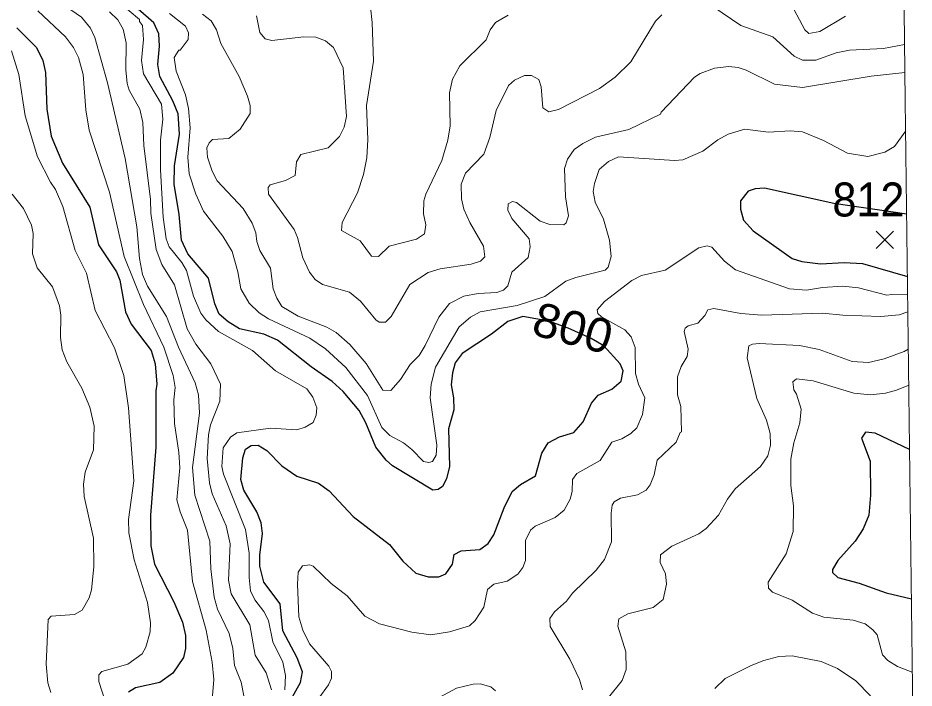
# Model space of a CAD drawing. Extents: x 265 to 291.4, y 7731.5 to 7759.6.
# Drawn here: x 289.21 to 291.321, y 7740.103 to 7741.681 of the extents above; entities that cross this region are included whole.
import ezdxf
from ezdxf.enums import TextEntityAlignment as Align

# ---------------------------------------------------------------- set-up
doc = ezdxf.new("R2010")
doc.units = 0
doc.header["$LTSCALE"] = 0.032
for name, color, linetype, lineweight in [('1', 7, 'Continuous', 25), ('2', 7, 'Continuous', 13), ('21', 7, 'Continuous', 25), ('61', 7, 'Continuous', 13), ('63', 7, 'Continuous', 25)]:
    doc.layers.add(name, color=color, linetype=linetype, lineweight=lineweight)

msp = doc.modelspace()

# ---------------------------------------------------------------- linework, layer by layer
at = {"layer": '1'}
for points in [[(289.5756, 7741.4852), (289.5445, 7741.5425), (289.5398, 7741.5712), (289.5438, 7741.6141), (289.5422, 7741.6428), (289.5302, 7741.669), (289.4626, 7741.7287)], [(289.2081, 7741.6571), (289.2542, 7741.6109), (289.2693, 7741.5807), (289.2757, 7741.5521), (289.2789, 7741.4662), (289.2884, 7741.4025), (289.3154, 7741.3389), (289.3799, 7741.2355), (289.3998, 7741.1464), (289.4427, 7741.0827), (289.4507, 7741.0636), (289.4634, 7740.9889), (289.4769, 7740.9602), (289.5239, 7740.8982), (289.5334, 7740.8664), (289.5374, 7740.8186), (289.535, 7740.8027), (289.535, 7740.6707), (289.5223, 7740.51), (289.5231, 7740.4384), (289.5318, 7740.3954), (289.5772, 7740.3063), (289.5978, 7740.2586), (289.605, 7740.2268), (289.605, 7740.1966), (289.6002, 7740.1751), (289.5756, 7740.1385), (289.5446, 7740.1162), (289.4873, 7740.1043), (289.4706, 7740.0939)], [(289.85, 7740.0701), (289.8755, 7740.1162), (289.8802, 7740.1417), (289.8683, 7740.1743), (289.8341, 7740.2379), (289.8277, 7740.3016), (289.7896, 7740.3525), (289.78, 7740.3907), (289.78, 7740.4161), (289.7864, 7740.467), (289.7832, 7740.4925), (289.7728, 7740.5179), (289.7426, 7740.5688), (289.7355, 7740.5943), (289.7402, 7740.6452), (289.7466, 7740.6659), (289.7594, 7740.6746), (289.776, 7740.6754), (289.7967, 7740.6627), (289.8317, 7740.6261), (289.8675, 7740.6022), (289.9185, 7740.5855), (289.9431, 7740.568), (289.9996, 7740.5076), (290.0855, 7740.4416), (290.1165, 7740.4018), (290.1475, 7740.3739), (290.1762, 7740.3652), (290.2016, 7740.3652), (290.2183, 7740.3723), (290.2334, 7740.3954), (290.2374, 7740.4177), (290.2541, 7740.4264), (290.2979, 7740.4296), (290.3178, 7740.4439), (290.3313, 7740.4638), (290.3551, 7740.5275), (290.3742, 7740.5657), (290.3942, 7740.5823), (290.4291, 7740.603), (290.4442, 7740.6564), (290.4594, 7740.6802), (290.4856, 7740.6945), (290.5198, 7740.7048), (290.5413, 7740.7303), (290.5612, 7740.7741), (290.5771, 7740.7924), (290.6089, 7740.8067), (290.6312, 7740.8258), (290.636, 7740.8504), (290.6288, 7740.8664), (290.5898, 7740.9085), (290.5603, 7740.9258), (290.5065, 7740.9504), (290.4607, 7740.967), (290.3997, 7740.9777), (290.3639, 7740.9658), (290.3257, 7740.9363), (290.2565, 7740.891), (290.2398, 7740.8687), (290.2334, 7740.8457), (290.2303, 7740.817), (290.2358, 7740.7868), (290.2366, 7740.7582), (290.2247, 7740.7136), (290.2271, 7740.6245), (290.2199, 7740.5959), (290.2104, 7740.5776), (290.2, 7740.5704), (290.1873, 7740.5688), (290.0927, 7740.6261), (290.0775, 7740.6396), (290.0529, 7740.6707), (290.0298, 7740.7279), (290.0139, 7740.7566), (289.9765, 7740.8011), (289.9503, 7740.825), (289.9009, 7740.8592), (289.8214, 7740.922), (289.7896, 7740.9363), (289.7323, 7740.9491), (289.7053, 7740.965), (289.6846, 7740.9833), (289.6742, 7741.0079), (289.6591, 7741.0684), (289.6106, 7741.1257), (289.5955, 7741.1575), (289.5899, 7741.218), (289.578, 7741.2896), (289.5788, 7741.3325), (289.5907, 7741.4073), (289.5875, 7741.455), (289.5756, 7741.4852)], [(291.3033, 7741.2191), (291.1316, 7741.2442), (290.9685, 7741.28), (290.9462, 7741.2784), (290.9303, 7741.2728), (290.912, 7741.2498), (290.912, 7741.2307), (290.9192, 7741.2044), (290.9414, 7741.1798), (291.0337, 7741.1145), (291.056, 7741.1074), (291.1005, 7741.1018), (291.1562, 7741.105), (291.1992, 7741.1026), (291.3051, 7741.0722)], [(291.31, 7740.665), (291.2294, 7740.7033), (291.2063, 7740.7056), (291.1968, 7740.6913), (291.2175, 7740.6373), (291.2182, 7740.5577), (291.2143, 7740.51), (291.2007, 7740.4782), (291.1817, 7740.4495), (291.1411, 7740.4034), (291.1284, 7740.3827), (291.1284, 7740.3755), (291.1411, 7740.3636), (291.1912, 7740.3501), (291.2549, 7740.3278), (291.3143, 7740.3131)]]:
    msp.add_lwpolyline(points, dxfattribs=at)
at = {"layer": '2'}
for points in [[(289.1436, 7742.5989), (289.2574, 7742.3316), (289.3083, 7742.1757), (289.321, 7742.1519), (289.3576, 7742.1033), (289.3719, 7742.0771), (289.3775, 7742.0532), (289.3735, 7742.0198), (289.3632, 7741.9999), (289.3338, 7741.9673), (289.3266, 7741.9434), (289.3298, 7741.9084), (289.3401, 7741.8655), (289.3409, 7741.8416), (289.3258, 7741.7764), (289.3059, 7741.7318), (289.3075, 7741.7183), (289.36, 7741.6825), (289.3815, 7741.6563), (289.3918, 7741.6348)], [(289.4236, 7741.739), (289.4968, 7741.677), (289.4968, 7741.6722), (289.504, 7741.6626), (289.5064, 7741.63), (289.5016, 7741.5807), (289.5064, 7741.5489), (289.5485, 7741.4773), (289.5517, 7741.4423), (289.5462, 7741.393), (289.5462, 7741.323), (289.5525, 7741.2116), (289.5597, 7741.1607), (289.5668, 7741.1416), (289.5963, 7741.105), (289.6074, 7741.0859), (289.6241, 7741.0255), (289.6408, 7740.9857), (289.6527, 7740.9698), (289.683, 7740.9427), (289.7625, 7740.8982), (289.8166, 7740.8504), (289.8906, 7740.8075), (289.9049, 7740.7884), (289.9145, 7740.7629), (289.9129, 7740.7454), (289.9057, 7740.7287), (289.8866, 7740.7176), (289.8675, 7740.7112), (289.8055, 7740.7152), (289.7259, 7740.7041), (289.7108, 7740.6937), (289.6941, 7740.6691), (289.6909, 7740.6245), (289.6949, 7740.607), (289.7466, 7740.4766), (289.7546, 7740.4209), (289.7546, 7740.3636), (289.7578, 7740.3326), (289.7681, 7740.3111), (289.7896, 7740.2833), (289.8007, 7740.2626), (289.811, 7740.2125), (289.8341, 7740.1647), (289.8405, 7740.1329), (289.8389, 7740.0995)], [(290.037, 7741.743), (290.0449, 7741.6698), (290.0481, 7741.5791), (290.0314, 7741.4741), (290.0346, 7741.3946), (290.0322, 7741.3516), (290.0242, 7741.3118), (290.0099, 7741.2689), (289.9741, 7741.1989), (289.9725, 7741.1806), (290.0163, 7741.1559), (290.0433, 7741.1201), (290.0592, 7741.1193), (290.0847, 7741.1432), (290.1491, 7741.1599), (290.1682, 7741.1726), (290.1706, 7741.1933), (290.1658, 7741.2196), (290.1666, 7741.2498), (290.1706, 7741.2657), (290.2088, 7741.3452), (290.2231, 7741.393), (290.2279, 7741.4264), (290.2271, 7741.5043), (290.2334, 7741.5362), (290.2509, 7741.568), (290.313, 7741.6292), (290.3225, 7741.6523), (290.3353, 7741.6698), (290.3647, 7741.6873)], [(291.2984, 7741.6184), (291.2485, 7741.6085), (291.169, 7741.6046), (291.1371, 7741.5982), (291.0894, 7741.5815), (291.0576, 7741.5815), (291.0385, 7741.5902), (290.9884, 7741.6364), (290.9128, 7741.6626), (290.8468, 7741.7072)], [(291.0321, 7741.7112), (291.0631, 7741.6523), (291.0727, 7741.6443), (291.099, 7741.6483), (291.1594, 7741.6849)], [(289.6687, 7740.0852), (289.6718, 7740.1234), (289.6679, 7740.1647), (289.6535, 7740.2395), (289.6217, 7740.3541), (289.6098, 7740.475), (289.5923, 7740.5179), (289.5843, 7740.5466), (289.5915, 7740.6214), (289.5891, 7740.6579), (289.5788, 7740.7264), (289.5772, 7740.782), (289.5804, 7740.8107), (289.5764, 7740.8393), (289.5541, 7740.9061), (289.5064, 7741.0064), (289.461, 7741.1193), (289.426, 7741.2705), (289.3783, 7741.4168), (289.3703, 7741.4646), (289.364, 7741.5473), (289.3528, 7741.5871), (289.3417, 7741.6109), (289.3226, 7741.6364), (289.2574, 7741.6976)], [(289.8079, 7740.0995), (289.7951, 7740.1393), (289.7689, 7740.1807), (289.7562, 7740.2522), (289.7124, 7740.3254), (289.706, 7740.3573), (289.71, 7740.4432), (289.7005, 7740.4853), (289.6679, 7740.5609), (289.6615, 7740.5864), (289.6559, 7740.6436), (289.6591, 7740.6993), (289.6639, 7740.7232), (289.6862, 7740.7789), (289.6877, 7740.8186), (289.6647, 7740.8664), (289.6297, 7740.9125), (289.609, 7740.9491), (289.5788, 7741.0525), (289.5493, 7741.1002), (289.5358, 7741.1352), (289.5231, 7741.2211), (289.5223, 7741.253), (289.5072, 7741.3802), (289.5048, 7741.4343), (289.4976, 7741.4662), (289.4722, 7741.5107), (289.4674, 7741.5266), (289.4642, 7741.5584), (289.465, 7741.6221), (289.4586, 7741.6539), (289.4459, 7741.6762), (289.426, 7741.6952)], [(291.3009, 7741.4148), (291.2747, 7741.3778), (291.2517, 7741.3643), (291.2119, 7741.3548), (291.1642, 7741.3619), (291.1077, 7741.3922), (291.0576, 7741.4128), (291.0289, 7741.4152), (290.978, 7741.412), (290.9224, 7741.4184), (290.8826, 7741.4073), (290.8587, 7741.3938), (290.8229, 7741.3667), (290.776, 7741.3468), (290.7569, 7741.3452), (290.6248, 7741.354), (290.601, 7741.3428), (290.5795, 7741.3238), (290.5683, 7741.2911), (290.5652, 7741.2721), (290.5699, 7741.2466), (290.589, 7741.2068), (290.6033, 7741.1575), (290.6073, 7741.1193), (290.6002, 7741.0939), (290.593, 7741.0867), (290.5246, 7741.07), (290.5007, 7741.0612), (290.4514, 7741.0246), (290.3862, 7741.004), (290.2987, 7740.9888), (290.2764, 7740.9761), (290.2494, 7740.9539), (290.1937, 7740.8584), (290.1833, 7740.8186), (290.181, 7740.7868), (290.1969, 7740.6754), (290.1953, 7740.6516), (290.1865, 7740.6365), (290.1778, 7740.6341), (290.1658, 7740.6365), (290.138, 7740.6651), (290.1181, 7740.6802), (290.0863, 7740.6977), (290.0672, 7740.7168), (290.0338, 7740.7916), (289.9829, 7740.8576), (289.9344, 7740.9021), (289.8978, 7740.9268), (289.8007, 7740.9721), (289.7784, 7740.9865), (289.7546, 7741.0095), (289.7355, 7741.043), (289.7283, 7741.0827), (289.7148, 7741.1305), (289.6933, 7741.1671), (289.6472, 7741.2259), (289.6297, 7741.2657), (289.6138, 7741.3134), (289.6106, 7741.3532), (289.6162, 7741.4216), (289.6122, 7741.4677), (289.605, 7741.4996), (289.5827, 7741.5553), (289.578, 7741.5871), (289.5891, 7741.6046), (289.5923, 7741.6046), (289.6114, 7741.63), (289.6122, 7741.6451), (289.605, 7741.661), (289.5676, 7741.6913)], [(289.6448, 7741.6897), (289.6655, 7741.6738), (289.6782, 7741.6523), (289.6885, 7741.6205), (289.7315, 7741.5425)], [(290.7267, 7741.6881), (290.7115, 7741.673), (290.6535, 7741.5775), (290.6169, 7741.5409), (290.5803, 7741.5147), (290.4832, 7741.4653), (290.461, 7741.4598), (290.4466, 7741.4693), (290.4427, 7741.5187), (290.4371, 7741.5354), (290.4196, 7741.5449), (290.4037, 7741.5449), (290.3798, 7741.5338), (290.3655, 7741.5218), (290.3369, 7741.463), (290.3217, 7741.3993), (290.3074, 7741.3596), (290.2645, 7741.315), (290.2541, 7741.2896), (290.2549, 7741.2546), (290.2605, 7741.2307), (290.2748, 7741.1989), (290.3066, 7741.1432), (290.3098, 7741.1185), (290.2995, 7741.1082), (290.278, 7741.101), (290.2048, 7741.0899), (290.1762, 7741.0811), (290.1332, 7741.0533), (290.0895, 7740.9777), (290.076, 7740.9642), (290.0608, 7740.9642), (290.0529, 7740.9698), (290.0171, 7741.0143), (289.9916, 7741.035), (289.928, 7741.0533), (289.9105, 7741.0652), (289.897, 7741.0819), (289.881, 7741.1161), (289.8691, 7741.1639), (289.8612, 7741.183), (289.8007, 7741.2657), (289.7999, 7741.2816), (289.8047, 7741.288), (289.8405, 7741.2983), (289.8635, 7741.3094), (289.8667, 7741.3421), (289.8763, 7741.3588), (289.9407, 7741.3747), (289.9678, 7741.4017), (289.9789, 7741.4232), (289.9845, 7741.4487), (289.9765, 7741.5632), (289.9534, 7741.6109), (289.9344, 7741.6268), (289.9121, 7741.6356), (289.8834, 7741.6364), (289.8087, 7741.6276), (289.7928, 7741.6316), (289.78, 7741.6459), (289.7721, 7741.6857)], [(289.3918, 7741.6348), (289.4213, 7741.5282), (289.4626, 7741.35), (289.4905, 7741.1893), (289.4968, 7741.1146), (289.504, 7741.0764), (289.5159, 7741.0493)], [(289.1953, 7741.603), (289.2128, 7741.5473), (289.2272, 7741.4502), (289.2566, 7741.354), (289.2868, 7741.2943), (289.2988, 7741.2768), (289.3163, 7741.2371), (289.3449, 7741.1336), (289.3719, 7741.0796), (289.3926, 7740.992), (289.438, 7740.9045), (289.4602, 7740.8393), (289.4706, 7740.7629), (289.4833, 7740.5911), (289.4706, 7740.5004), (289.4714, 7740.4686), (289.4841, 7740.405), (289.5159, 7740.3047), (289.5223, 7740.257), (289.5215, 7740.2355), (289.5119, 7740.1997), (289.5032, 7740.1838), (289.469, 7740.16), (289.4077, 7740.1425), (289.4006, 7740.1345), (289.4006, 7740.1186), (289.434, 7740.0168)], [(289.6687, 7741.3945), (289.6607, 7741.3866), (289.6551, 7741.3747), (289.6567, 7741.3532), (289.6679, 7741.3198), (289.6798, 7741.2975), (289.741, 7741.2323), (289.7617, 7741.1973), (289.7705, 7741.175), (289.7729, 7741.1543), (289.78, 7741.1336), (289.8055, 7741.0915), (289.8118, 7741.043), (289.8198, 7741.0207), (289.8317, 7741.0016), (289.8707, 7740.9785), (289.9375, 7740.9531), (289.9598, 7740.9403), (289.9924, 7740.9117), (290.0306, 7740.8672), (290.0696, 7740.8043), (290.0887, 7740.8035), (290.1117, 7740.8298), (290.134, 7740.8648), (290.1555, 7740.8862), (290.1698, 7740.9093), (290.2016, 7740.9761), (290.2271, 7741.0087), (290.2605, 7741.0254), (290.2939, 7741.0318), (290.3385, 7741.0342), (290.3536, 7741.0398), (290.3639, 7741.0501), (290.3734, 7741.0819), (290.4116, 7741.1169), (290.4164, 7741.1416), (290.414, 7741.1607), (290.3735, 7741.2084), (290.3639, 7741.2283), (290.3647, 7741.2434), (290.3751, 7741.2482), (290.3846, 7741.2458), (290.4403, 7741.202), (290.4626, 7741.1941), (290.496, 7741.1933), (290.5015, 7741.1981), (290.5071, 7741.2148), (290.4999, 7741.2593), (290.4975, 7741.3262), (290.5047, 7741.3484), (290.5206, 7741.3707), (290.5405, 7741.385), (290.5707, 7741.4001), (290.6487, 7741.4176), (290.7235, 7741.4542), (290.7251, 7741.459), (290.8038, 7741.5409), (290.8173, 7741.5497), (290.8508, 7741.5624), (290.8842, 7741.5664), (290.9064, 7741.564), (290.9255, 7741.5576), (290.9924, 7741.525), (291.0576, 7741.517), (291.2199, 7741.5433), (291.2992, 7741.5521)], [(289.7315, 7741.5425), (289.7514, 7741.4964), (289.7577, 7741.4741), (289.7577, 7741.4558), (289.7339, 7741.4184), (289.7069, 7741.3969), (289.6687, 7741.3945)], [(289.2463, 7741.1734), (289.2423, 7741.1925), (289.2232, 7741.2323), (289.1969, 7741.2657)], [(289.3107, 7740.9284), (289.3115, 7740.9809), (289.3083, 7741.0032), (289.2916, 7741.0477), (289.2558, 7741.0923), (289.2447, 7741.1257), (289.2463, 7741.1734)], [(289.8978, 7740.3938), (289.9057, 7740.3906), (289.9479, 7740.3493), (289.9861, 7740.3206), (290.0274, 7740.2729), (290.0616, 7740.2546), (290.138, 7740.2347), (290.1826, 7740.2284), (290.2271, 7740.2355), (290.274, 7740.2498), (290.2875, 7740.2626), (290.3074, 7740.2936), (290.3162, 7740.3358), (290.3313, 7740.3477), (290.3623, 7740.3549), (290.3878, 7740.3716), (290.3997, 7740.3875), (290.4053, 7740.4034), (290.4053, 7740.4511), (290.4172, 7740.475), (290.4283, 7740.4845), (290.4753, 7740.5052), (290.4968, 7740.5219), (290.5111, 7740.5482), (290.5158, 7740.5657), (290.5166, 7740.5943), (290.5262, 7740.6086), (290.5819, 7740.6388), (290.6089, 7740.6818), (290.6328, 7740.6898), (290.6535, 7740.7025), (290.6678, 7740.716), (290.6813, 7740.747), (290.6869, 7740.7868), (290.6718, 7740.8186), (290.6646, 7740.8441), (290.6638, 7740.9053), (290.6543, 7740.93), (290.6399, 7740.9467), (290.5843, 7740.9769), (290.5763, 7740.9849), (290.5747, 7740.9936), (290.5914, 7741.0135), (290.6559, 7741.0628), (290.6789, 7741.074), (290.7346, 7741.0867), (290.8142, 7741.1392), (290.8333, 7741.144), (290.8444, 7741.1408), (290.8746, 7741.1082), (290.9001, 7741.0875), (291.0274, 7741.0429), (291.0671, 7741.0398), (291.1053, 7741.0461), (291.153, 7741.0493), (291.1896, 7741.0453), (291.2568, 7741.0279), (291.2684, 7741.0294), (291.3056, 7741.0304)], [(289.5159, 7741.0493), (289.5605, 7740.9777), (289.5883, 7740.9061), (289.6281, 7740.8218), (289.636, 7740.7932), (289.6384, 7740.7502), (289.6217, 7740.6229), (289.6273, 7740.5577), (289.6623, 7740.4495), (289.6647, 7740.3843), (289.6726, 7740.3175), (289.6806, 7740.2888), (289.7076, 7740.2316), (289.7164, 7740.1966), (289.7204, 7740.1568), (289.7363, 7740.117), (289.7426, 7740.0852)], [(291.3061, 7740.9891), (291.2859, 7740.9817), (291.2421, 7740.9777), (291.153, 7740.9809), (291.1053, 7740.9857), (290.9621, 7740.9809), (290.9128, 7740.9849), (290.8492, 7740.9968), (290.8348, 7740.9936), (290.8277, 7740.9801), (290.8118, 7740.9626), (290.7887, 7740.9562), (290.7815, 7740.9507), (290.7792, 7740.9427), (290.7887, 7740.9014), (290.7863, 7740.8839), (290.772, 7740.86), (290.764, 7740.8361), (290.764, 7740.7932), (290.7712, 7740.7661), (290.7728, 7740.7065), (290.7696, 7740.7049), (290.7601, 7740.6818), (290.7155, 7740.6396), (290.7084, 7740.6054), (290.6996, 7740.5816), (290.6901, 7740.5688), (290.6694, 7740.5585), (290.6296, 7740.5505), (290.6145, 7740.5418), (290.6097, 7740.5338), (290.6073, 7740.5148), (290.6081, 7740.4479), (290.5914, 7740.4058), (290.5723, 7740.3811), (290.5166, 7740.327), (290.5023, 7740.3079), (290.4737, 7740.2832), (290.4626, 7740.2674), (290.4641, 7740.2483), (290.5103, 7740.1711), (290.5326, 7740.1234), (290.5397, 7740.0995)], [(289.2876, 7740.0931), (289.2805, 7740.1154), (289.2773, 7740.16), (289.282, 7740.265), (289.2884, 7740.2729), (289.3433, 7740.2769), (289.3616, 7740.2864), (289.3783, 7740.3159), (289.3839, 7740.335), (289.3894, 7740.3891), (289.3886, 7740.4559), (289.3664, 7740.5545), (289.3648, 7740.5832), (289.3688, 7740.6118), (289.3886, 7740.6643), (289.3902, 7740.72), (289.3799, 7740.7645), (289.3608, 7740.8091), (289.3258, 7740.8711), (289.3147, 7740.8998), (289.3107, 7740.9284)], [(290.5978, 7740.0772), (290.6336, 7740.121), (290.6431, 7740.1472), (290.6423, 7740.1886), (290.6232, 7740.2491), (290.6256, 7740.2666), (290.6463, 7740.2785), (290.706, 7740.2928), (290.7298, 7740.3119), (290.7378, 7740.3477), (290.7354, 7740.3724), (290.7227, 7740.3986), (290.7235, 7740.4169), (290.7505, 7740.4376), (290.8142, 7740.4662), (290.8309, 7740.4789), (290.8603, 7740.51), (290.881, 7740.5482), (290.8993, 7740.572), (290.9589, 7740.6245), (290.9764, 7740.65), (290.9828, 7740.6754), (290.982, 7740.7025), (290.9733, 7740.7343), (290.9502, 7740.7852), (290.9279, 7740.8807), (290.9319, 7740.9085), (290.9399, 7740.9125), (290.9558, 7740.9141), (291.0512, 7740.9093), (291.0974, 7740.9006), (291.1753, 7740.8719), (291.2135, 7740.8695), (291.2501, 7740.8783), (291.297, 7740.8958), (291.3071, 7740.9013)], [(291.3082, 7740.8161), (291.2795, 7740.8043), (291.2533, 7740.7971), (291.2183, 7740.7932), (291.1785, 7740.7971), (291.083, 7740.8266), (291.044, 7740.8313), (291.0353, 7740.8242), (291.0377, 7740.8051), (291.044, 7740.7948), (291.0552, 7740.7598), (291.052, 7740.7279), (291.0377, 7740.6802), (291.0305, 7740.642), (291.0305, 7740.58), (291.0369, 7740.5323), (291.0361, 7740.4718), (291.0194, 7740.4193), (290.9772, 7740.3525), (290.978, 7740.3389), (290.9876, 7740.3294), (291.0337, 7740.3103), (291.0814, 7740.2801), (291.1085, 7740.2705), (291.1769, 7740.2634), (291.2055, 7740.2546), (291.2238, 7740.2403), (291.2334, 7740.2284), (291.2461, 7740.1814), (291.2588, 7740.1687), (291.2819, 7740.1544), (291.3164, 7740.1408)], [(289.897, 7740.2077), (289.881, 7740.2395), (289.8723, 7740.2713), (289.8691, 7740.3477), (289.8707, 7740.3763), (289.8803, 7740.3914), (289.8978, 7740.3938)], [(289.9192, 7740.0796), (289.9415, 7740.1107), (289.9487, 7740.1266), (289.9487, 7740.1425), (289.9423, 7740.1552), (289.897, 7740.2077)], [(291.2183, 7740.0852), (291.1833, 7740.1202), (291.1403, 7740.1496), (291.1021, 7740.1663), (291.0337, 7740.1791), (291.0019, 7740.1775), (290.9669, 7740.1687), (290.9367, 7740.1568), (290.8762, 7740.1258), (290.8516, 7740.1027)], [(290.3353, 7740.0971), (290.3241, 7740.1067), (290.2987, 7740.1138), (290.2828, 7740.113), (290.243, 7740.1035), (290.1921, 7740.0756)]]:
    msp.add_lwpolyline(points, dxfattribs=at)
at = {"layer": '21'}
for p, q in [((291.2312, 7741.1789), (291.2724, 7741.1377)), ((291.2724, 7741.1789), (291.2312, 7741.1377))]:
    msp.add_line(p, q, dxfattribs=at)
at = {"layer": '63', "lineweight": 13}
msp.add_lwpolyline([(291.3207, 7739.7916), (291.3138, 7740.3565), (291.3069, 7740.9214), (291.3, 7741.4863), (291.2932, 7742.0512), (291.2863, 7742.6161), (291.2794, 7743.181), (291.2725, 7743.7459), (291.2657, 7744.3108), (291.2588, 7744.8756), (291.2519, 7745.4405), (291.245, 7746.0054), (291.2382, 7746.5703)], dxfattribs=at)

# ---------------------------------------------------------------- texts
at = {"layer": '61', "width": 0.95}
msp.add_text('812', height=0.08, dxfattribs=at).set_placement((291.2133, 7741.2133), align=Align.CENTER)
at = {"layer": '61', "width": 1.05}
msp.add_text('800', height=0.08, rotation=345.069, dxfattribs=at).set_placement((290.507, 7740.9123), align=Align.CENTER)

doc.saveas('drawing.dxf')
